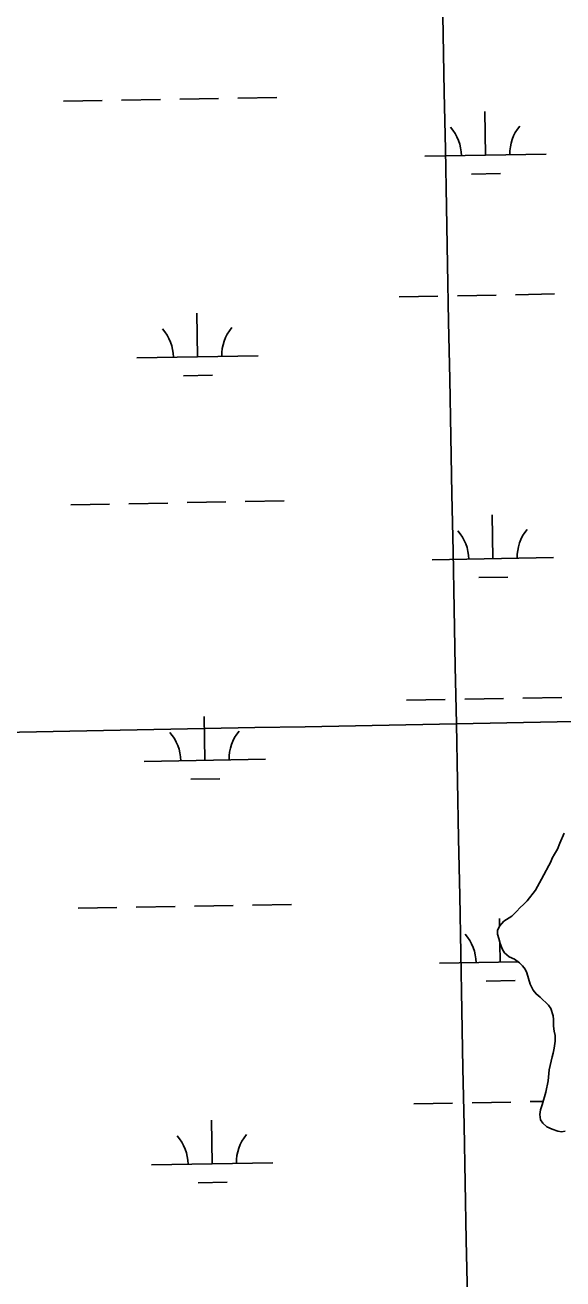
# Model space of a CAD drawing. Extents: x 3957609 to 3995875, y 234277 to 260273.
# Drawn here: x 3982739 to 3983183, y 242673 to 243706 of the extents above; entities that cross this region are included whole.
import ezdxf

# ---------------------------------------------------------------- set-up
doc = ezdxf.new("R2010")
doc.units = 0
for name, color, linetype in [('V-GRID-MAJR', 7, 'Continuous'), ('V-TOPO-SHOR', 7, 'Continuous'), ('V-WETL-SWMP', 7, 'Continuous')]:
    doc.layers.add(name, color=color, linetype=linetype)

msp = doc.modelspace()

# ---------------------------------------------------------------- linework, layer by layer
at = {"layer": 'V-GRID-MAJR'}
for points in [[(3983152.998, 240103.582), (3983094.879, 243130.385), (3982978.522, 249190.173), (3982862.165, 255249.95), (3982803.928, 258282.928)], [(3961816.723, 242728.005), (3967136.284, 242827.44), (3972455.83, 242927.648), (3977775.362, 243028.63), (3983094.879, 243130.385), (3988414.381, 243232.915), (3993733.868, 243336.218)]]:
    msp.add_spline(points, degree=3, dxfattribs=at)
at = {"layer": 'V-TOPO-SHOR'}
msp.add_lwpolyline([(3983184.486, 242794.702), (3983181.476, 242794.089), (3983178.459, 242794.683), (3983173.933, 242796.176), (3983169.407, 242798.271), (3983166.081, 242801.276), (3983164.264, 242803.983), (3983163.65, 242808.202), (3983164.24, 242812.122), (3983165.735, 242816.347), (3983168.716, 242826.603), (3983170.496, 242835.952), (3983171.375, 242844.996), (3983173.752, 242855.855), (3983174.647, 242858.872), (3983175.538, 242863.094), (3983176.425, 242868.825), (3983176.413, 242873.345), (3983175.497, 242876.959), (3983174.881, 242881.176), (3983174.865, 242886.601), (3983174.553, 242889.616), (3983172.726, 242895.637), (3983170.912, 242898.345), (3983163.959, 242904.956), (3983160.635, 242907.659), (3983158.214, 242910.665), (3983155.787, 242915.781), (3983153.045, 242925.116), (3983151.53, 242928.127), (3983149.412, 242930.832), (3983146.993, 242933.236), (3983142.764, 242936.239), (3983138.537, 242938.336), (3983134.609, 242941.639), (3983132.792, 242944.347), (3983130.97, 242949.164), (3983129.751, 242953.379), (3983128.838, 242956.993), (3983128.828, 242960.008), (3983130.325, 242963.629), (3983133.929, 242967.559), (3983140.546, 242971.798), (3983144.454, 242975.728), (3983147.456, 242979.052), (3983150.164, 242981.473), (3983153.168, 242984.496), (3983160.074, 242993.257), (3983165.169, 243002.315), (3983166.967, 243005.936), (3983171.164, 243013.485), (3983172.663, 243016.504), (3983173.859, 243019.523), (3983175.657, 243022.843), (3983178.356, 243027.072), (3983180.15, 243031.899), (3983183.743, 243040.349)], dxfattribs=at)
at = {"layer": 'V-WETL-SWMP'}
for p, q in [((3982770.811, 243643.551), (3982802.805, 243644.133)), ((3982818.803, 243644.424), (3982850.797, 243645.005)), ((3982866.795, 243645.296), (3982898.789, 243645.878)), ((3982914.787, 243646.169), (3982946.781, 243646.751)), ((3983118.992, 243599.131), (3983118.337, 243635.126)), ((3983069, 243598.222), (3983168.983, 243600.04)), ((3983107.274, 243583.485), (3983131.27, 243583.921)), ((3983047.694, 243482.384), (3983079.689, 243482.966)), ((3983095.686, 243483.257), (3983127.681, 243483.838)), ((3983143.678, 243484.129), (3983175.673, 243484.711)), ((3982881.502, 243432.924), (3982880.848, 243468.918)), ((3982831.51, 243432.015), (3982931.494, 243433.833)), ((3982869.785, 243417.278), (3982893.781, 243417.714)), ((3982776.859, 243310.931), (3982808.853, 243311.513)), ((3982824.851, 243311.803), (3982856.845, 243312.385)), ((3982872.843, 243312.676), (3982904.837, 243313.258)), ((3982920.835, 243313.549), (3982952.829, 243314.131)), ((3983125.04, 243266.511), (3983124.385, 243302.506)), ((3983075.048, 243265.602), (3983175.031, 243267.42)), ((3983113.322, 243250.865), (3983137.318, 243251.301)), ((3983053.742, 243149.764), (3983085.737, 243150.346)), ((3983101.734, 243150.637), (3983133.729, 243151.218)), ((3983149.727, 243151.509), (3983181.721, 243152.091)), ((3982887.55, 243100.304), (3982886.896, 243136.298)), ((3982837.558, 243099.395), (3982937.542, 243101.213)), ((3982875.833, 243084.658), (3982899.829, 243085.094)), ((3982830.899, 242979.183), (3982862.893, 242979.765)), ((3982878.891, 242980.056), (3982910.885, 242980.638)), ((3982926.883, 242980.929), (3982958.878, 242981.511)), ((3982782.907, 242978.311), (3982814.901, 242978.893)), ((3983130.543, 242963.867), (3983130.433, 242969.885)), ((3983131.088, 242933.891), (3983130.799, 242949.754)), ((3983081.096, 242932.982), (3983145.697, 242934.157)), ((3983119.37, 242918.245), (3983143.366, 242918.681)), ((3983059.79, 242817.144), (3983091.785, 242817.726)), ((3983107.782, 242818.017), (3983139.777, 242818.598)), ((3983155.775, 242818.889), (3983166.531, 242819.085)), ((3982893.598, 242767.684), (3982892.944, 242803.678)), ((3982843.606, 242766.775), (3982943.59, 242768.593)), ((3982881.881, 242752.038), (3982905.877, 242752.474))]:
    msp.add_line(p, q, dxfattribs=at)
msp.add_lwpolyline([(3983184.487, 242794.701), (3983181.475, 242794.089), (3983178.459, 242794.683), (3983173.933, 242796.176), (3983169.406, 242798.272), (3983166.081, 242801.276), (3983164.265, 242803.983), (3983163.649, 242808.201), (3983164.24, 242812.121), (3983165.734, 242816.346), (3983168.717, 242826.603), (3983170.497, 242835.952), (3983171.374, 242844.997), (3983173.752, 242855.855), (3983174.647, 242858.872), (3983175.539, 242863.094), (3983176.426, 242868.824), (3983176.412, 242873.345), (3983175.497, 242876.959), (3983174.881, 242881.177), (3983174.865, 242886.602), (3983174.554, 242889.616), (3983172.727, 242895.638), (3983170.911, 242898.345), (3983163.958, 242904.955), (3983160.635, 242907.658), (3983158.214, 242910.665), (3983155.787, 242915.781), (3983153.046, 242925.117), (3983151.53, 242928.126), (3983149.412, 242930.833), (3983146.993, 242933.237), (3983142.765, 242936.238), (3983138.538, 242938.335), (3983134.61, 242941.639), (3983132.793, 242944.346), (3983130.97, 242949.163), (3983129.752, 242953.379), (3983128.837, 242956.993), (3983128.827, 242960.007), (3983130.324, 242963.629), (3983133.929, 242967.558), (3983140.547, 242971.798), (3983144.453, 242975.728), (3983147.457, 242979.053), (3983150.163, 242981.472), (3983153.168, 242984.495), (3983160.073, 242993.257), (3983165.17, 243002.315), (3983166.967, 243005.937), (3983171.164, 243013.485), (3983172.662, 243016.504), (3983173.859, 243019.522), (3983175.657, 243022.843), (3983178.357, 243027.071), (3983180.151, 243031.899), (3983183.742, 243040.349)], dxfattribs=at)
for centre, start, end in [((3983063.749, 243598.602), 0.269879, 41.813537), ((3983174.217, 243600.611), 140.269876, 181.813534), ((3982826.26, 243432.395), 0.269879, 41.813537), ((3982936.727, 243434.403), 140.269876, 181.813534), ((3983069.797, 243265.982), 0.269879, 41.813537), ((3983180.265, 243267.991), 140.269876, 181.813534), ((3982942.775, 243101.783), 140.269876, 181.813534), ((3982832.308, 243099.775), 0.269879, 41.813537), ((3983075.845, 242933.362), 0.269879, 41.813537), ((3982838.356, 242767.155), 0.269879, 41.813537), ((3982948.823, 242769.163), 140.269876, 181.813534)]:
    msp.add_arc(centre, 35.246, start, end, dxfattribs=at)

doc.saveas('drawing.dxf')
